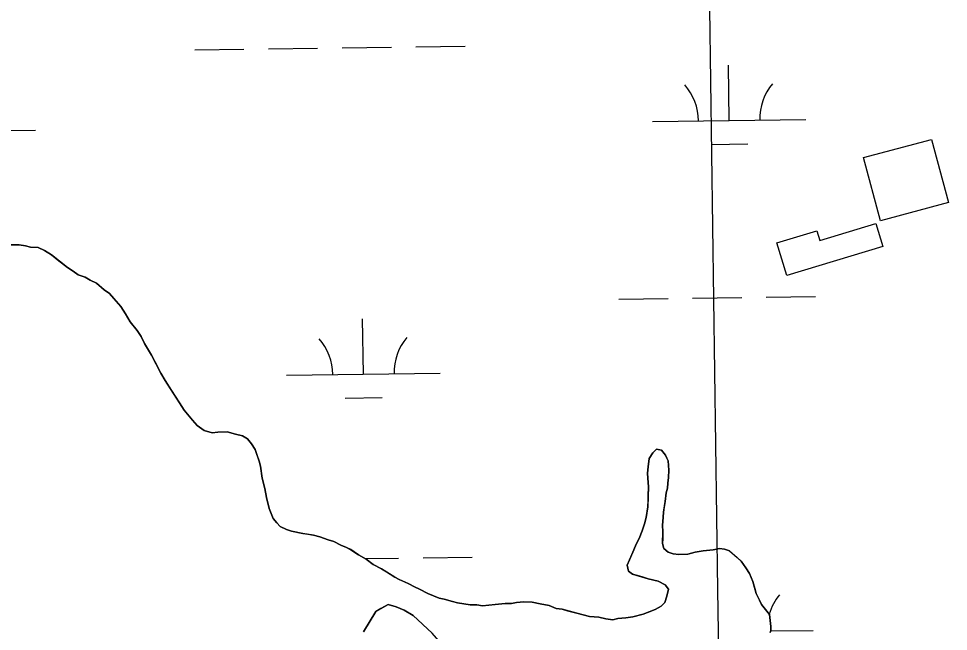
# Model space of a CAD drawing. Extents: x 3767014 to 3805179, y 361544 to 387384.
# Drawn here: x 3778697 to 3779303, y 370788 to 371186 of the extents above; entities that cross this region are included whole.
import ezdxf

# ---------------------------------------------------------------- set-up
doc = ezdxf.new("R2010")
doc.units = 0
for name, color, linetype in [('V-BLDG-OTLN', 7, 'Continuous'), ('V-GRID-MAJR', 7, 'Continuous'), ('V-TOPO-SHOR', 7, 'Continuous'), ('V-WETL-SWMP', 7, 'Continuous')]:
    doc.layers.add(name, color=color, linetype=linetype)

msp = doc.modelspace()

# ---------------------------------------------------------------- linework, layer by layer
at = {"layer": 'V-BLDG-OTLN'}
for points in [[(3779247.443, 371095.991), (3779291.738, 371107.847), (3779302.744, 371066.733), (3779258.449, 371054.88)], [(3779259.953, 371038.184), (3779197.482, 371019.298), (3779191.074, 371040.492), (3779217.049, 371048.344), (3779218.956, 371042.039), (3779255.451, 371053.071)]]:
    msp.add_lwpolyline(points, close=True, dxfattribs=at)
at = {"layer": 'V-GRID-MAJR'}
msp.add_spline([(3779203.688, 367075.819), (3779120.863, 373133.445), (3779038.002, 379193.674), (3778955.14, 385253.903), (3778955.104, 385256.504)], degree=3, dxfattribs=at)
at = {"layer": 'V-TOPO-SHOR'}
for points in [[(3778691.917, 371039.305), (3778697.476, 371039.161), (3778701.633, 371038.59), (3778704.852, 371037.58), (3778709.948, 371037.449), (3778714.068, 371035.489), (3778718.629, 371032.589), (3778722.265, 371029.716), (3778729.082, 371024.44), (3778732.728, 371022.03), (3778735.912, 371019.629), (3778740.508, 371018.12), (3778743.703, 371016.185), (3778747.826, 371014.225), (3778752.813, 371009.924), (3778756.46, 371007.511), (3778759.155, 371004.198), (3778763.657, 370998.984), (3778766.782, 370994.267), (3778769.893, 370989.088), (3778774.382, 370983.411), (3778777.067, 370979.632), (3778779.262, 370974.94), (3778783.705, 370967.409), (3778785.914, 370963.18), (3778789.892, 370955.66), (3778792.552, 370950.958), (3778795.225, 370946.717), (3778799.239, 370940.587), (3778801.911, 370936.345), (3778805.034, 370931.631), (3778810.427, 370925.002), (3778813.587, 370921.676), (3778818.136, 370918.313), (3778823.194, 370916.793), (3778826.913, 370917.16), (3778832.947, 370917.469), (3778838.47, 370915.935), (3778843.078, 370914.891), (3778846.273, 370912.953), (3778848.97, 370909.64), (3778851.19, 370905.873), (3778852.485, 370902.132), (3778853.781, 370898.392), (3778854.623, 370895.123), (3778855.811, 370887.214), (3778857.496, 370880.681), (3778858.731, 370874.623), (3778860.404, 370867.625), (3778861.711, 370864.348), (3778863.017, 370861.069), (3778865.262, 370858.229), (3778867.519, 370855.855), (3778871.64, 370853.893), (3778874.859, 370852.883), (3778882.236, 370851.302), (3778885.466, 370850.755), (3778889.16, 370850.198), (3778893.305, 370849.164), (3778898.816, 370847.167), (3778902.499, 370846.145), (3778907.072, 370843.71), (3778910.742, 370842.225), (3778913.486, 370840.763), (3778918.498, 370837.39), (3778923.522, 370834.48), (3778928.072, 370831.117), (3778933.559, 370828.195), (3778936.754, 370826.259), (3778942.23, 370822.874), (3778944.972, 370821.412), (3778948.179, 370819.939), (3778951.387, 370818.465), (3778955.046, 370816.517), (3778958.252, 370815.044), (3778963.74, 370812.122), (3778971.08, 370809.15), (3778974.312, 370808.606), (3778979.833, 370807.072), (3778983.053, 370806.062), (3778987.21, 370805.491), (3778991.368, 370804.921), (3778995.537, 370804.813), (3778999.232, 370804.256), (3779003.412, 370804.612), (3779007.594, 370804.966), (3779014.103, 370805.726), (3779018.272, 370805.62), (3779021.539, 370806.461), (3779026.184, 370806.805), (3779031.742, 370806.664), (3779036.815, 370805.605), (3779042.811, 370804.524), (3779047.397, 370802.552), (3779051.091, 370801.993), (3779054.774, 370800.973), (3779060.76, 370799.426), (3779064.905, 370798.392), (3779069.05, 370797.36)], [(3779069.05, 370797.36), (3779075.061, 370796.741), (3779079.669, 370795.695), (3779084.29, 370795.113), (3779087.556, 370795.955), (3779092.664, 370796.289), (3779097.321, 370797.096), (3779103.854, 370798.781), (3779108.534, 370800.516), (3779111.813, 370801.823), (3779115.579, 370804.043), (3779117.955, 370806.299), (3779119.452, 370810.432), (3779120.496, 370815.04), (3779118.252, 370817.881), (3779113.678, 370820.316), (3779107.229, 370821.872), (3779104.01, 370822.882), (3779100.327, 370823.904), (3779097.11, 370824.914), (3779094.378, 370826.839), (3779093.546, 370830.568), (3779096.004, 370836.067), (3779097.978, 370840.653), (3779099.463, 370844.323), (3779101.411, 370847.98), (3779103.395, 370853.029), (3779104.905, 370857.626), (3779105.939, 370861.772), (3779107.043, 370868.696), (3779107.151, 370872.866), (3779107.233, 370876.108), (3779107.377, 370881.668), (3779107.057, 370887.238), (3779106.676, 370890.493), (3779107.248, 370894.65), (3779107.854, 370900.196), (3779110.264, 370903.844), (3779112.64, 370906.101), (3779115.872, 370905.554), (3779118.569, 370902.238), (3779120.326, 370898.484), (3779120.633, 370892.451), (3779120.515, 370887.818), (3779119.955, 370884.126), (3779119.874, 370880.881), (3779118.864, 370877.662), (3779118.258, 370872.116), (3779117.699, 370868.421), (3779117.152, 370865.192), (3779117.068, 370861.948), (3779116.462, 370856.402), (3779116.828, 370852.683), (3779116.709, 370848.05), (3779116.627, 370844.808), (3779117.469, 370841.541), (3779120.191, 370839.153), (3779123.408, 370838.144), (3779127.103, 370837.585), (3779133.136, 370837.894), (3779137.806, 370839.164), (3779142.926, 370839.96), (3779149.434, 370840.718), (3779153.627, 370841.537), (3779156.858, 370840.993), (3779160.078, 370839.983), (3779165.065, 370835.68), (3779167.784, 370833.294), (3779170.92, 370829.04), (3779173.142, 370825.274), (3779175.325, 370820.119), (3779176.597, 370815.452), (3779177.441, 370812.185), (3779179.648, 370807.956), (3779180.967, 370805.14), (3779186.253, 370798.556)], [(3778980.464, 370763.59), (3778975.504, 370776.28), (3778966.507, 370786.428), (3778954.244, 370797.983), (3778948.382, 370801.438), (3778943.148, 370803.555), (3778937.896, 370805.013), (3778933.204, 370802.49), (3778929.85, 370800.594), (3778921.768, 370787.253)], [(3779186.253, 370798.556), (3779187.029, 370790.788), (3779186.997, 370788.158), (3779186.737, 370786.886)]]:
    msp.add_lwpolyline(points, dxfattribs=at)
at = {"layer": 'V-WETL-SWMP'}
for p, q in [((3778955.949, 371168.11), (3778987.946, 371168.555)), ((3778811.963, 371166.11), (3778843.96, 371166.555)), ((3778859.959, 371166.777), (3778891.955, 371167.221)), ((3778907.954, 371167.444), (3778939.951, 371167.888)), ((3779159.951, 371120.197), (3779159.45, 371156.194)), ((3779109.955, 371119.503), (3779209.946, 371120.892)), ((3778608.096, 371112.531), (3778708.086, 371113.92)), ((3779148.166, 371104.601), (3779172.164, 371104.934)), ((3779136.148, 371004.424), (3779168.145, 371004.868)), ((3779184.144, 371005.09), (3779216.141, 371005.535)), ((3779088.153, 371003.757), (3779120.15, 371004.201)), ((3778921.75, 370955.011), (3778921.25, 370991.007)), ((3778871.755, 370954.316), (3778971.745, 370955.705)), ((3778909.965, 370939.415), (3778933.963, 370939.748)), ((3778922.725, 370834.942), (3778944.572, 370835.245)), ((3778960.57, 370835.467), (3778992.567, 370835.912)), ((3779186.936, 370787.865), (3779214.567, 370788.249))]:
    msp.add_line(p, q, dxfattribs=at)
for points in [[(3778854.623, 370895.124), (3778853.78, 370898.391), (3778851.191, 370905.874), (3778848.97, 370909.64), (3778846.274, 370912.954), (3778843.079, 370914.89), (3778838.47, 370915.936), (3778832.947, 370917.469), (3778826.913, 370917.16), (3778823.195, 370916.793), (3778818.135, 370918.313), (3778813.586, 370921.675), (3778810.427, 370925.002), (3778805.035, 370931.63), (3778801.911, 370936.346), (3778792.552, 370950.957), (3778789.892, 370955.661), (3778783.705, 370967.409), (3778779.263, 370974.94), (3778777.066, 370979.632), (3778774.382, 370983.41), (3778769.892, 370989.088), (3778766.781, 370994.267), (3778763.657, 370998.983), (3778759.156, 371004.198), (3778756.46, 371007.512), (3778752.813, 371009.924), (3778747.825, 371014.224), (3778743.703, 371016.184), (3778740.508, 371018.121), (3778735.912, 371019.63), (3778732.728, 371022.029), (3778729.082, 371024.441), (3778718.63, 371032.59), (3778714.069, 371035.489), (3778709.948, 371037.449), (3778704.852, 371037.58), (3778701.633, 371038.59), (3778697.476, 371039.161), (3778684.041, 371039.507)], [(3779149.434, 370840.719), (3779142.925, 370839.96), (3779137.805, 370839.164), (3779133.137, 370837.894), (3779127.103, 370837.585), (3779123.409, 370838.144), (3779120.19, 370839.154), (3779117.47, 370841.542), (3779116.627, 370844.808), (3779116.829, 370852.683), (3779116.462, 370856.401), (3779117.068, 370861.948), (3779117.151, 370865.191), (3779118.257, 370872.116), (3779118.863, 370877.663), (3779119.873, 370880.882), (3779119.956, 370884.125), (3779120.515, 370887.819), (3779120.634, 370892.451), (3779120.326, 370898.485), (3779118.568, 370902.239), (3779115.872, 370905.553), (3779112.641, 370906.1), (3779110.265, 370903.843), (3779107.854, 370900.197), (3779107.247, 370894.65), (3779106.677, 370890.493), (3779107.057, 370887.238), (3779107.377, 370881.667), (3779107.043, 370868.696), (3779105.938, 370861.771), (3779104.904, 370857.626), (3779103.395, 370853.029), (3779101.411, 370847.981), (3779099.463, 370844.323), (3779097.978, 370840.653), (3779093.546, 370830.568), (3779094.377, 370826.839), (3779097.109, 370824.914), (3779107.229, 370821.872), (3779113.679, 370820.316), (3779118.252, 370817.88), (3779120.496, 370815.041), (3779119.451, 370810.433), (3779117.954, 370806.299), (3779115.578, 370804.042), (3779111.812, 370801.822), (3779103.854, 370798.782), (3779097.32, 370797.095), (3779092.664, 370796.288), (3779087.556, 370795.956), (3779084.29, 370795.113), (3779079.669, 370795.695), (3779075.061, 370796.741), (3779069.05, 370797.359), (3779060.76, 370799.427), (3779051.091, 370801.993), (3779047.397, 370802.552), (3779042.812, 370804.524), (3779036.814, 370805.606), (3779031.742, 370806.663), (3779026.183, 370806.806), (3779021.539, 370806.462), (3779018.272, 370805.619), (3779014.103, 370805.726), (3779007.593, 370804.967), (3778999.231, 370804.255), (3778995.537, 370804.813), (3778991.368, 370804.921), (3778983.053, 370806.062), (3778979.834, 370807.072), (3778974.311, 370808.605), (3778971.08, 370809.151), (3778963.74, 370812.121), (3778958.252, 370815.044), (3778955.046, 370816.517), (3778951.387, 370818.465), (3778944.973, 370821.412), (3778942.23, 370822.873), (3778933.559, 370828.195), (3778928.072, 370831.118), (3778923.522, 370834.48), (3778918.498, 370837.39), (3778913.486, 370840.764), (3778910.742, 370842.225), (3778907.072, 370843.711), (3778902.499, 370846.146), (3778898.817, 370847.168), (3778893.306, 370849.164), (3778889.16, 370850.198), (3778882.235, 370851.303), (3778874.859, 370852.883), (3778871.64, 370853.893), (3778867.519, 370855.854), (3778865.262, 370858.229), (3778863.017, 370861.069), (3778860.405, 370867.625), (3778858.731, 370874.622), (3778857.496, 370880.68), (3778855.81, 370887.213), (3778854.623, 370895.124)], [(3779186.736, 370786.887), (3779186.996, 370788.159), (3779187.029, 370790.788), (3779186.253, 370798.556), (3779180.967, 370805.141), (3779179.649, 370807.957), (3779177.44, 370812.185), (3779175.326, 370820.12), (3779173.141, 370825.275), (3779170.92, 370829.041), (3779167.785, 370833.294), (3779160.077, 370839.982), (3779156.858, 370840.992), (3779153.627, 370841.538), (3779149.434, 370840.719)], [(3778921.769, 370787.254), (3778929.85, 370800.593), (3778937.897, 370805.014), (3778943.148, 370803.556), (3778948.383, 370801.438), (3778954.244, 370797.982), (3778966.508, 370786.427)]]:
    msp.add_lwpolyline(points, dxfattribs=at)
for centre, start, end in [((3779215.182, 371121.439), 140.024034, 181.567693), ((3779104.706, 371119.905), 0.024037, 41.567696), ((3778866.506, 370954.718), 0.024037, 41.567696), ((3778976.981, 370956.253), 140.024034, 181.567693), ((3779219.802, 370788.796), 140.024034, 163.432056)]:
    msp.add_arc(centre, 35.246, start, end, dxfattribs=at)

doc.saveas('drawing.dxf')
